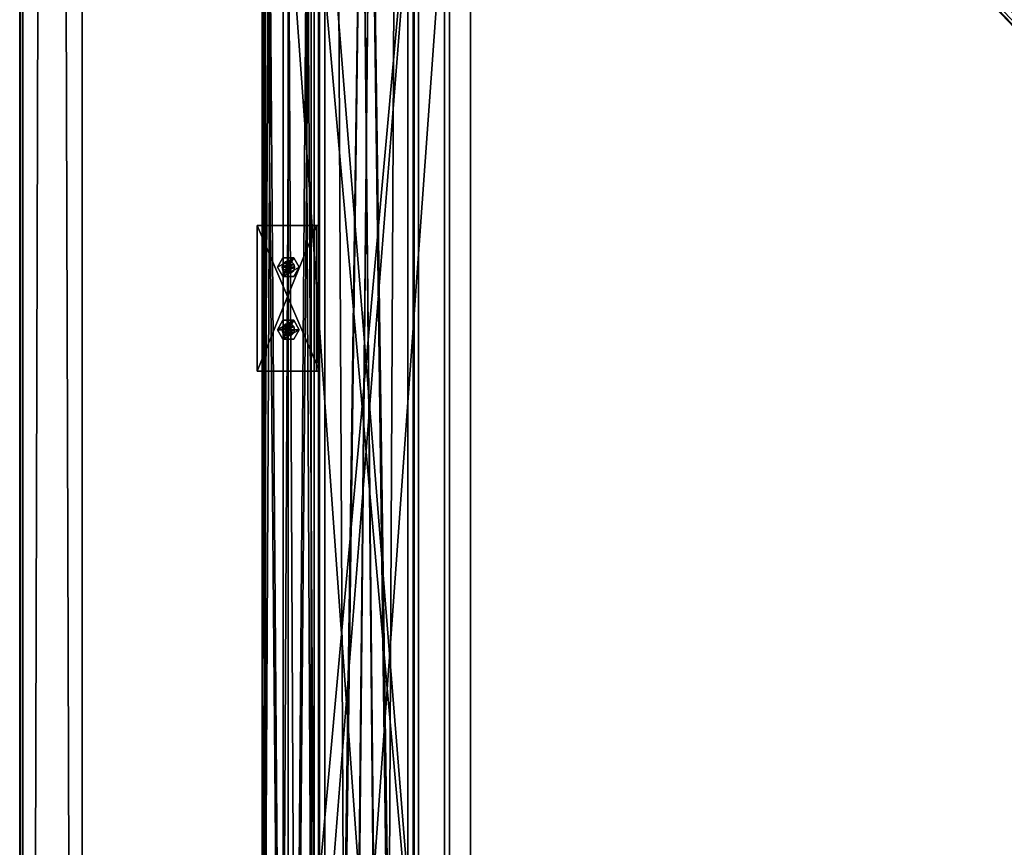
# Model space of a CAD drawing. Header units: millimetres. Extents: x -333 to 67333, y -930 to 39730.
# Tile 587 of 656: x -333 to 613, y 23726 to 24521. Entities that reach past the tile are written whole.
import ezdxf

# ---------------------------------------------------------------- set-up
doc = ezdxf.new("R2010")
doc.units = ezdxf.units.MM
for name, color, linetype in [('13', 7, 'Continuous'), ('3', 7, 'Continuous'), ('4', 7, 'Continuous'), ('5', 7, 'Continuous'), ('6', 7, 'Continuous'), ('95', 7, 'Continuous'), ('99', 7, 'Continuous')]:
    doc.layers.add(name, color=color, linetype=linetype)

msp = doc.modelspace()

# ---------------------------------------------------------------- meshes
at = {"layer": '13', "color": 30}
mesh = msp.add_polyface(dxfattribs=at)
corners = [(-332.99, 19390.98, 7560.75), (-332.99, 19378.52, 7502.06), (-332.99, 39710.84, 3185.56), (-332.99, 39723.3, 3244.25), (-329.99, 19378.52, 7502.06), (-329.99, 39710.84, 3185.56), (-329.99, 19390.35, 7557.82), (-329.99, 39722.68, 3241.32), (-272.99, 19390.35, 7557.82), (-272.99, 39722.68, 3241.32), (-272.99, 19390.98, 7560.75), (-272.99, 39723.3, 3244.25)]
mesh.append_faces([[corners[k] for k in face] for face in [(0, 2, 3, 3), (1, 5, 2, 2), (4, 7, 5, 5), (6, 9, 7, 7), (8, 11, 9, 9), (10, 3, 11, 11), (0, 4, 1, 1), (8, 0, 10, 10), (7, 2, 5, 5)]], dxfattribs={"vtx0": -1, "color": 30})
mesh.append_faces([[corners[k] for k in face] for face in [(4, 0, 6, 6), (6, 0, 8, 8), (3, 7, 11, 11)]], dxfattribs={"vtx0": -1, "vtx1": -1, "color": 30})
mesh.append_faces([[corners[k] for k in face] for face in [(7, 3, 2, 2)]], dxfattribs={"vtx0": -1, "vtx2": -1, "vtx3": -1, "color": 30})
mesh.append_faces([[corners[k] for k in face] for face in [(9, 11, 7, 7)]], dxfattribs={"vtx1": -1, "color": 30})
mesh.append_faces([[corners[k] for k in face] for face in [(0, 1, 2, 2), (1, 4, 5, 5), (4, 6, 7, 7), (6, 8, 9, 9), (8, 10, 11, 11), (10, 0, 3, 3)]], dxfattribs={"vtx2": -1, "vtx3": -1, "color": 30})
mesh = msp.add_polyface(dxfattribs=at)
corners = [(-50.06, 32280.5, 4450), (-50.06, 32280.5, 4370), (-50.06, 23554.7, 4370), (-50.06, 23554.7, 4450), (-100.06, 32280.5, 4450), (-100.06, 23554.7, 4450), (-100.06, 32280.5, 4370), (-100.06, 23554.7, 4370), (-97.06, 23554.7, 4373), (-53.06, 23554.7, 4373), (-53.06, 23554.7, 4447), (-97.06, 23554.7, 4447), (-53.06, 32280.5, 4373), (-53.06, 32280.5, 4447), (-97.06, 32280.5, 4373), (-97.06, 32280.5, 4447)]
mesh.append_faces([[corners[k] for k in face] for face in [(0, 2, 3, 3), (4, 3, 5, 5), (6, 5, 7, 7), (12, 10, 9, 9), (14, 9, 8, 8), (15, 8, 11, 11), (13, 11, 10, 10), (1, 7, 2, 2)]], dxfattribs={"vtx0": -1, "color": 30})
mesh.append_faces([[corners[k] for k in face] for face in [(7, 8, 2, 2), (8, 5, 11, 11), (11, 5, 10, 10), (2, 9, 3, 3), (9, 2, 8, 8), (3, 10, 5, 5), (1, 12, 6, 6), (12, 0, 13, 13), (13, 0, 15, 15), (6, 14, 4, 4), (14, 6, 12, 12), (4, 15, 0, 0)]], dxfattribs={"vtx0": -1, "vtx1": -1, "color": 30})
mesh.append_faces([[corners[k] for k in face] for face in [(8, 7, 5, 5), (3, 9, 10, 10), (12, 1, 0, 0), (4, 14, 15, 15)]], dxfattribs={"vtx0": -1, "vtx2": -1, "vtx3": -1, "color": 30})
mesh.append_faces([[corners[k] for k in face] for face in [(0, 1, 2, 2), (4, 0, 3, 3), (6, 4, 5, 5), (12, 13, 10, 10), (14, 12, 9, 9), (15, 14, 8, 8), (13, 15, 11, 11), (1, 6, 7, 7)]], dxfattribs={"vtx2": -1, "vtx3": -1, "color": 30})
mesh = msp.add_polyface(dxfattribs=at)
corners = [(-100, 19475.03, 2980), (-50, 19475.03, 2980), (-50, 29325, 2980), (-100, 29325, 2980), (-50, 19475.03, 2983), (-50, 29325, 2983), (-97, 19475.03, 2983), (-97, 29325, 2983), (-97, 19475.03, 3030), (-97, 29325, 3030), (-100, 19475.03, 3030), (-100, 29325, 3030)]
mesh.append_faces([[corners[k] for k in face] for face in [(0, 2, 3, 3), (1, 5, 2, 2), (4, 7, 5, 5), (6, 9, 7, 7), (8, 11, 9, 9), (10, 3, 11, 11), (0, 4, 1, 1), (8, 0, 10, 10), (7, 2, 5, 5)]], dxfattribs={"vtx0": -1, "color": 30})
mesh.append_faces([[corners[k] for k in face] for face in [(4, 0, 6, 6), (6, 0, 8, 8), (3, 7, 11, 11)]], dxfattribs={"vtx0": -1, "vtx1": -1, "color": 30})
mesh.append_faces([[corners[k] for k in face] for face in [(7, 3, 2, 2)]], dxfattribs={"vtx0": -1, "vtx2": -1, "vtx3": -1, "color": 30})
mesh.append_faces([[corners[k] for k in face] for face in [(9, 11, 7, 7)]], dxfattribs={"vtx1": -1, "color": 30})
mesh.append_faces([[corners[k] for k in face] for face in [(0, 1, 2, 2), (1, 4, 5, 5), (4, 6, 7, 7), (6, 8, 9, 9), (8, 10, 11, 11), (10, 0, 3, 3)]], dxfattribs={"vtx2": -1, "vtx3": -1, "color": 30})
mesh = msp.add_polyface(dxfattribs=at)
corners = [(-50.06, 25223.33, 5870), (-100.06, 25223.33, 5870), (-100.06, 19405, 5870), (-50.06, 19405, 5870), (-50.06, 25223.33, 5950), (-50.06, 19405, 5950), (-100.06, 25223.33, 5950), (-100.06, 19405, 5950), (-97.06, 19405, 5873), (-53.06, 19405, 5873), (-53.06, 19405, 5947), (-97.06, 19405, 5947), (-53.06, 25223.33, 5873), (-53.06, 25223.33, 5947), (-97.06, 25223.33, 5873), (-97.06, 25223.33, 5947)]
mesh.append_faces([[corners[k] for k in face] for face in [(0, 2, 3, 3), (4, 3, 5, 5), (6, 5, 7, 7), (1, 7, 2, 2), (12, 10, 9, 9), (14, 9, 8, 8), (15, 8, 11, 11), (13, 11, 10, 10)]], dxfattribs={"vtx0": -1, "color": 30})
mesh.append_faces([[corners[k] for k in face] for face in [(2, 8, 3, 3), (8, 7, 11, 11), (11, 7, 10, 10), (3, 9, 5, 5), (9, 3, 8, 8), (5, 10, 7, 7), (0, 12, 1, 1), (12, 4, 13, 13), (13, 4, 15, 15), (1, 14, 6, 6), (14, 1, 12, 12), (6, 15, 4, 4)]], dxfattribs={"vtx0": -1, "vtx1": -1, "color": 30})
mesh.append_faces([[corners[k] for k in face] for face in [(8, 2, 7, 7), (5, 9, 10, 10), (12, 0, 4, 4), (6, 14, 15, 15)]], dxfattribs={"vtx0": -1, "vtx2": -1, "vtx3": -1, "color": 30})
mesh.append_faces([[corners[k] for k in face] for face in [(0, 1, 2, 2), (4, 0, 3, 3), (6, 4, 5, 5), (1, 6, 7, 7), (12, 13, 10, 10), (14, 12, 9, 9), (15, 14, 8, 8), (13, 15, 11, 11)]], dxfattribs={"vtx2": -1, "vtx3": -1, "color": 30})
mesh = msp.add_polyface(dxfattribs=at)
corners = [(-45, 24323.36, 4370.08), (-45, 24323.36, 4310.08), (-45, 24183.36, 4310.08), (-45, 24183.36, 4370.08), (-48, 24323.36, 4310.08), (-48, 24183.36, 4310.08), (-48, 24323.36, 4367.08), (-48, 24183.36, 4367.08), (-105, 24323.36, 4367.08), (-105, 24183.36, 4367.08), (-105, 24323.36, 4370.08), (-105, 24183.36, 4370.08)]
mesh.append_faces([[corners[k] for k in face] for face in [(0, 2, 3, 3), (1, 5, 2, 2), (4, 7, 5, 5), (6, 9, 7, 7), (8, 11, 9, 9), (10, 3, 11, 11), (0, 4, 1, 1), (8, 0, 10, 10), (7, 2, 5, 5)]], dxfattribs={"vtx0": -1, "color": 30})
mesh.append_faces([[corners[k] for k in face] for face in [(4, 0, 6, 6), (6, 0, 8, 8), (3, 7, 11, 11)]], dxfattribs={"vtx0": -1, "vtx1": -1, "color": 30})
mesh.append_faces([[corners[k] for k in face] for face in [(7, 3, 2, 2)]], dxfattribs={"vtx0": -1, "vtx2": -1, "vtx3": -1, "color": 30})
mesh.append_faces([[corners[k] for k in face] for face in [(9, 11, 7, 7)]], dxfattribs={"vtx1": -1, "color": 30})
mesh.append_faces([[corners[k] for k in face] for face in [(0, 1, 2, 2), (1, 4, 5, 5), (4, 6, 7, 7), (6, 8, 9, 9), (8, 10, 11, 11), (10, 0, 3, 3)]], dxfattribs={"vtx2": -1, "vtx3": -1, "color": 30})
at = {"layer": '3', "color": 91}
mesh = msp.add_polyface(dxfattribs=at)
corners = [(5342.89, 19660.54, 7176.36), (5288.7, 19611.25, 7186.84), (270.25, 24889.09, 6065.05), (324.44, 24938.38, 6054.57), (5288.7, 19626.63, 7259.22), (270.25, 24904.47, 6137.43), (5342.89, 19675.93, 7248.75), (324.44, 24953.77, 6126.96), (5345.08, 19661.92, 7173), (5345.09, 19678.55, 7251.26), (326.63, 24956.39, 6129.47), (326.63, 24939.76, 6051.21), (5286.51, 19625.26, 7262.58), (268.05, 24903.1, 6140.79), (5286.51, 19608.63, 7184.33), (268.05, 24886.46, 6062.54)]
mesh.append_faces([[corners[k] for k in face] for face in [(0, 2, 3, 3), (1, 5, 2, 2), (4, 7, 5, 5), (6, 3, 7, 7), (8, 10, 11, 11), (9, 13, 10, 10), (12, 15, 13, 13), (14, 11, 15, 15)]], dxfattribs={"vtx0": -1, "color": 91})
mesh.append_faces([[corners[k] for k in face] for face in [(6, 8, 0, 0), (12, 4, 14, 14), (11, 3, 15, 15), (3, 10, 7, 7), (7, 10, 5, 5), (15, 2, 13, 13), (2, 15, 3, 3), (13, 5, 10, 10)]], dxfattribs={"vtx0": -1, "vtx1": -1, "color": 91})
mesh.append_faces([[corners[k] for k in face] for face in [(9, 6, 4, 4), (6, 9, 8, 8), (0, 8, 14, 14), (4, 12, 9, 9), (14, 4, 1, 1), (14, 1, 0, 0), (3, 11, 10, 10), (13, 2, 5, 5)]], dxfattribs={"vtx0": -1, "vtx2": -1, "vtx3": -1, "color": 91})
mesh.append_faces([[corners[k] for k in face] for face in [(0, 1, 2, 2), (1, 4, 5, 5), (4, 6, 7, 7), (6, 0, 3, 3), (8, 9, 10, 10), (9, 12, 13, 13), (12, 14, 15, 15), (14, 8, 11, 11)]], dxfattribs={"vtx2": -1, "vtx3": -1, "color": 91})
at = {"layer": '4', "color": 171}
mesh = msp.add_polyface(dxfattribs=at)
corners = [(-40, 24686.67, 5199.43), (40, 24686.67, 5199.43), (40, 23692.34, 3080), (-40, 23692.34, 3080), (40, 24614.25, 5233.41), (40, 23603.97, 3080), (-40, 24614.25, 5233.41), (-40, 23603.97, 3080), (-45, 24691.2, 5197.31), (-45, 24609.72, 5235.53), (-45, 23598.45, 3080), (-45, 23697.86, 3080), (45, 24609.72, 5235.53), (45, 23598.45, 3080), (45, 24691.2, 5197.31), (45, 23697.86, 3080)]
mesh.append_faces([[corners[k] for k in face] for face in [(0, 2, 3, 3), (1, 5, 2, 2), (4, 7, 5, 5), (6, 3, 7, 7), (8, 10, 11, 11), (9, 13, 10, 10), (12, 15, 13, 13), (14, 11, 15, 15)]], dxfattribs={"vtx0": -1, "color": 171})
mesh.append_faces([[corners[k] for k in face] for face in [(9, 6, 12, 12), (6, 8, 0, 0), (0, 8, 1, 1), (12, 4, 14, 14), (4, 12, 6, 6), (14, 1, 8, 8), (11, 3, 15, 15), (3, 10, 7, 7), (7, 10, 5, 5), (15, 2, 13, 13), (2, 15, 3, 3), (13, 5, 10, 10)]], dxfattribs={"vtx0": -1, "vtx1": -1, "color": 171})
mesh.append_faces([[corners[k] for k in face] for face in [(6, 9, 8, 8), (14, 4, 1, 1), (3, 11, 10, 10), (13, 2, 5, 5)]], dxfattribs={"vtx0": -1, "vtx2": -1, "vtx3": -1, "color": 171})
mesh.append_faces([[corners[k] for k in face] for face in [(0, 1, 2, 2), (1, 4, 5, 5), (4, 6, 7, 7), (6, 0, 3, 3), (8, 9, 10, 10), (9, 12, 13, 13), (12, 14, 15, 15), (14, 8, 11, 11)]], dxfattribs={"vtx2": -1, "vtx3": -1, "color": 171})
at = {"layer": '5', "color": 131}
mesh = msp.add_polyface(dxfattribs=at)
corners = [(-46, 29385, 2984), (46, 29385, 2984), (46, 19415.03, 2984), (-46, 19415.03, 2984), (46, 29385, 3076), (46, 19415.03, 3076), (-46, 29385, 3076), (-46, 19415.03, 3076), (-50, 29385, 2980), (-50, 29385, 3080), (-50, 19415.03, 3080), (-50, 19415.03, 2980), (50, 29385, 3080), (50, 19415.03, 3080), (50, 29385, 2980), (50, 19415.03, 2980)]
mesh.append_faces([[corners[k] for k in face] for face in [(0, 2, 3, 3), (1, 5, 2, 2), (4, 7, 5, 5), (6, 3, 7, 7), (8, 10, 11, 11), (9, 13, 10, 10), (12, 15, 13, 13), (14, 11, 15, 15)]], dxfattribs={"vtx0": -1, "color": 131})
mesh.append_faces([[corners[k] for k in face] for face in [(9, 6, 12, 12), (6, 8, 0, 0), (0, 8, 1, 1), (12, 4, 14, 14), (4, 12, 6, 6), (14, 1, 8, 8), (11, 3, 15, 15), (3, 10, 7, 7), (7, 10, 5, 5), (15, 2, 13, 13), (2, 15, 3, 3), (13, 5, 10, 10)]], dxfattribs={"vtx0": -1, "vtx1": -1, "color": 131})
mesh.append_faces([[corners[k] for k in face] for face in [(6, 9, 8, 8), (14, 4, 1, 1), (3, 11, 10, 10), (13, 2, 5, 5)]], dxfattribs={"vtx0": -1, "vtx2": -1, "vtx3": -1, "color": 131})
mesh.append_faces([[corners[k] for k in face] for face in [(0, 1, 2, 2), (1, 4, 5, 5), (4, 6, 7, 7), (6, 0, 3, 3), (8, 9, 10, 10), (9, 12, 13, 13), (12, 14, 15, 15), (14, 8, 11, 11)]], dxfattribs={"vtx2": -1, "vtx3": -1, "color": 131})
at = {"layer": '6', "color": 2}
mesh = msp.add_polyface(dxfattribs=at)
corners = [(-80, 19419.86, 7183.53), (80, 19419.86, 7183.53), (80, 30845.06, 4755.1), (-80, 30845.06, 4755.1), (-80, 19419.86, 7347.1), (-80, 30878.32, 4911.61), (80, 19419.86, 7347.1), (80, 30878.32, 4911.61), (75, 30846.1, 4759.99), (-75, 30846.1, 4759.99), (-75, 30877.28, 4906.72), (75, 30877.28, 4906.72), (-75, 19419.86, 7341.99), (75, 19419.86, 7341.99), (-75, 19419.86, 7188.64), (75, 19419.86, 7188.64)]
mesh.append_faces([[corners[k] for k in face] for face in [(0, 2, 3, 3), (4, 3, 5, 5), (6, 5, 7, 7), (1, 7, 2, 2), (12, 11, 10, 10), (14, 10, 9, 9), (15, 9, 8, 8), (13, 8, 11, 11)]], dxfattribs={"vtx0": -1, "color": 2})
mesh.append_faces([[corners[k] for k in face] for face in [(2, 8, 3, 3), (8, 7, 11, 11), (11, 7, 10, 10), (3, 9, 5, 5), (9, 3, 8, 8), (5, 10, 7, 7), (4, 12, 0, 0), (12, 6, 13, 13), (13, 6, 15, 15), (0, 14, 1, 1), (14, 0, 12, 12), (1, 15, 6, 6)]], dxfattribs={"vtx0": -1, "vtx1": -1, "color": 2})
mesh.append_faces([[corners[k] for k in face] for face in [(8, 2, 7, 7), (5, 9, 10, 10), (12, 4, 6, 6), (1, 14, 15, 15)]], dxfattribs={"vtx0": -1, "vtx2": -1, "vtx3": -1, "color": 2})
mesh.append_faces([[corners[k] for k in face] for face in [(0, 1, 2, 2), (4, 0, 3, 3), (6, 4, 5, 5), (1, 6, 7, 7), (12, 13, 11, 11), (14, 12, 10, 10), (15, 14, 9, 9), (13, 15, 8, 8)]], dxfattribs={"vtx2": -1, "vtx3": -1, "color": 2})
at = {"layer": '95', "color": 20}
mesh = msp.add_polyface(dxfattribs=at)
corners = [(-81, 24283.36, 4450), (-80.2, 24280.36, 4450), (-80.2, 24280.36, 4367.08), (-81, 24283.36, 4367.08), (-78, 24278.17, 4450), (-78, 24278.17, 4367.08), (-75, 24277.36, 4450), (-75, 24277.36, 4367.08), (-72, 24278.17, 4450), (-72, 24278.17, 4367.08), (-69.8, 24280.36, 4450), (-69.8, 24280.36, 4367.08), (-69, 24283.36, 4450), (-69, 24283.36, 4367.08), (-69.8, 24286.36, 4450), (-69.8, 24286.36, 4367.08), (-72, 24288.56, 4450), (-72, 24288.56, 4367.08), (-75, 24289.36, 4450), (-75, 24289.36, 4367.08), (-78, 24288.56, 4450), (-78, 24288.56, 4367.08), (-80.2, 24286.36, 4450), (-80.2, 24286.36, 4367.08), (-85.39, 24283.36, 4367.08), (-80.2, 24274.36, 4367.08), (-80.2, 24274.36, 4359.58), (-85.39, 24283.36, 4359.58), (-69.8, 24274.36, 4367.08), (-69.8, 24274.36, 4359.58), (-64.61, 24283.36, 4367.08), (-64.61, 24283.36, 4359.58), (-69.8, 24292.36, 4367.08), (-69.8, 24292.36, 4359.58), (-80.2, 24292.36, 4367.08), (-80.2, 24292.36, 4359.58), (-85.39, 24283.36, 4457.5), (-80.2, 24274.36, 4457.5), (-80.2, 24274.36, 4450), (-85.39, 24283.36, 4450), (-69.8, 24274.36, 4457.5), (-69.8, 24274.36, 4450), (-64.61, 24283.36, 4457.5), (-64.61, 24283.36, 4450), (-69.8, 24292.36, 4457.5), (-69.8, 24292.36, 4450), (-80.2, 24292.36, 4457.5), (-80.2, 24292.36, 4450), (-81, 24223.36, 4450), (-80.2, 24220.36, 4450), (-80.2, 24220.36, 4367.08), (-81, 24223.36, 4367.08), (-78, 24218.17, 4450), (-78, 24218.17, 4367.08), (-75, 24217.36, 4450), (-75, 24217.36, 4367.08), (-72, 24218.17, 4450), (-72, 24218.17, 4367.08), (-69.8, 24220.36, 4450), (-69.8, 24220.36, 4367.08), (-69, 24223.36, 4450), (-69, 24223.36, 4367.08), (-69.8, 24226.36, 4450), (-69.8, 24226.36, 4367.08), (-72, 24228.56, 4450), (-72, 24228.56, 4367.08), (-75, 24229.36, 4450), (-75, 24229.36, 4367.08), (-78, 24228.56, 4450), (-78, 24228.56, 4367.08), (-80.2, 24226.36, 4450), (-80.2, 24226.36, 4367.08), (-85.39, 24223.36, 4367.08), (-80.2, 24214.36, 4367.08), (-80.2, 24214.36, 4359.58), (-85.39, 24223.36, 4359.58), (-69.8, 24214.36, 4367.08), (-69.8, 24214.36, 4359.58), (-64.61, 24223.36, 4367.08), (-64.61, 24223.36, 4359.58), (-69.8, 24232.36, 4367.08), (-69.8, 24232.36, 4359.58), (-80.2, 24232.36, 4367.08), (-80.2, 24232.36, 4359.58), (-85.39, 24223.36, 4457.5), (-80.2, 24214.36, 4457.5), (-80.2, 24214.36, 4450), (-85.39, 24223.36, 4450), (-69.8, 24214.36, 4457.5), (-69.8, 24214.36, 4450), (-64.61, 24223.36, 4457.5), (-64.61, 24223.36, 4450), (-69.8, 24232.36, 4457.5), (-69.8, 24232.36, 4450), (-80.2, 24232.36, 4457.5), (-80.2, 24232.36, 4450)]
mesh.append_faces([[corners[k] for k in face] for face in [(0, 2, 3, 3), (1, 5, 2, 2), (4, 7, 5, 5), (6, 9, 7, 7), (8, 11, 9, 9), (10, 13, 11, 11), (12, 15, 13, 13), (14, 17, 15, 15), (16, 19, 17, 17), (18, 21, 19, 19), (20, 23, 21, 21), (22, 3, 23, 23), (6, 10, 8, 8), (16, 20, 18, 18), (23, 19, 21, 21), (11, 7, 9, 9), (24, 26, 27, 27), (25, 29, 26, 26), (28, 31, 29, 29), (30, 33, 31, 31), (32, 35, 33, 33), (34, 27, 35, 35), (25, 30, 28, 28), (32, 24, 34, 34), (27, 33, 35, 35), (31, 26, 29, 29), (36, 38, 39, 39), (37, 41, 38, 38), (40, 43, 41, 41), (42, 45, 43, 43), (44, 47, 45, 45), (46, 39, 47, 47), (37, 42, 40, 40), (44, 36, 46, 46), (39, 45, 47, 47), (43, 38, 41, 41), (48, 50, 51, 51), (49, 53, 50, 50), (52, 55, 53, 53), (54, 57, 55, 55), (56, 59, 57, 57), (58, 61, 59, 59), (60, 63, 61, 61), (62, 65, 63, 63), (64, 67, 65, 65), (66, 69, 67, 67), (68, 71, 69, 69), (70, 51, 71, 71), (54, 58, 56, 56), (64, 68, 66, 66), (71, 67, 69, 69), (59, 55, 57, 57), (72, 74, 75, 75), (73, 77, 74, 74), (76, 79, 77, 77), (78, 81, 79, 79), (80, 83, 81, 81), (82, 75, 83, 83), (73, 78, 76, 76), (80, 72, 82, 82), (75, 81, 83, 83), (79, 74, 77, 77), (84, 86, 87, 87), (85, 89, 86, 86), (88, 91, 89, 89), (90, 93, 91, 91), (92, 95, 93, 93), (94, 87, 95, 95), (85, 90, 88, 88), (92, 84, 94, 94), (87, 93, 95, 95), (91, 86, 89, 89)]], dxfattribs={"vtx0": -1, "color": 20})
mesh.append_faces([[corners[k] for k in face] for face in [(10, 4, 12, 12), (12, 0, 14, 14), (14, 0, 16, 16), (19, 23, 17, 17), (17, 3, 15, 15), (15, 2, 13, 13), (13, 5, 11, 11), (30, 25, 32, 32), (33, 26, 31, 31), (42, 37, 44, 44), (45, 38, 43, 43), (58, 49, 60, 60), (60, 49, 62, 62), (62, 70, 64, 64), (67, 71, 65, 65), (65, 51, 63, 63), (63, 50, 61, 61), (61, 53, 59, 59), (78, 72, 80, 80), (81, 74, 79, 79), (90, 84, 92, 92), (93, 86, 91, 91)]], dxfattribs={"vtx0": -1, "vtx1": -1, "color": 20})
mesh.append_faces([[corners[k] for k in face] for face in [(10, 6, 4, 4), (12, 4, 1, 1), (12, 1, 0, 0), (16, 0, 22, 22), (16, 22, 20, 20), (17, 23, 3, 3), (15, 3, 2, 2), (13, 2, 5, 5), (11, 5, 7, 7), (32, 25, 24, 24), (33, 27, 26, 26), (44, 37, 36, 36), (45, 39, 38, 38), (58, 54, 52, 52), (58, 52, 49, 49), (62, 49, 48, 48), (62, 48, 70, 70), (64, 70, 68, 68), (65, 71, 51, 51), (63, 51, 50, 50), (61, 50, 53, 53), (59, 53, 55, 55), (78, 73, 72, 72), (81, 75, 74, 74), (90, 85, 84, 84), (93, 87, 86, 86)]], dxfattribs={"vtx0": -1, "vtx2": -1, "vtx3": -1, "color": 20})
mesh.append_faces([[corners[k] for k in face] for face in [(0, 1, 2, 2), (1, 4, 5, 5), (4, 6, 7, 7), (6, 8, 9, 9), (8, 10, 11, 11), (10, 12, 13, 13), (12, 14, 15, 15), (14, 16, 17, 17), (16, 18, 19, 19), (18, 20, 21, 21), (20, 22, 23, 23), (22, 0, 3, 3), (24, 25, 26, 26), (25, 28, 29, 29), (28, 30, 31, 31), (30, 32, 33, 33), (32, 34, 35, 35), (34, 24, 27, 27), (36, 37, 38, 38), (37, 40, 41, 41), (40, 42, 43, 43), (42, 44, 45, 45), (44, 46, 47, 47), (46, 36, 39, 39), (48, 49, 50, 50), (49, 52, 53, 53), (52, 54, 55, 55), (54, 56, 57, 57), (56, 58, 59, 59), (58, 60, 61, 61), (60, 62, 63, 63), (62, 64, 65, 65), (64, 66, 67, 67), (66, 68, 69, 69), (68, 70, 71, 71), (70, 48, 51, 51), (72, 73, 74, 74), (73, 76, 77, 77), (76, 78, 79, 79), (78, 80, 81, 81), (80, 82, 83, 83), (82, 72, 75, 75), (84, 85, 86, 86), (85, 88, 89, 89), (88, 90, 91, 91), (90, 92, 93, 93), (92, 94, 95, 95), (94, 84, 87, 87)]], dxfattribs={"vtx2": -1, "vtx3": -1, "color": 20})
at = {"layer": '99', "color": 7}
mesh = msp.add_polyface(dxfattribs=at)
corners = [(100, 1810, 1000), (-100, 1810, 1000), (-100, 4590, 1000), (100, 4590, 1000), (100, 1810, 2280), (-100, 1810, 2280), (100, 4590, 2280), (-100, 4590, 2280), (100, 0, 2950), (-100, 0, 2950), (-100, 38800, 2950), (100, 38800, 2950), (100, 38800, -700), (-100, 38800, -700), (-100, 0, -700), (100, 0, -700), (100, 36990, 2280), (-100, 36990, 2280), (-100, 34210, 2280), (100, 34210, 2280), (-100, 34210, 1000), (100, 34210, 1000), (-100, 36990, 1000), (100, 36990, 1000), (100, 19847.42, 2200), (-100, 19847.42, 2200), (-100, 18949.94, 2200), (100, 18949.94, 2200), (-100, 18949.94, 100), (100, 18949.94, 100), (-100, 19847.42, 100), (100, 19847.42, 100), (100, 30990, 2280), (-100, 30990, 2280), (-100, 28210, 2280), (100, 28210, 2280), (-100, 28210, 1000), (100, 28210, 1000), (-100, 30990, 1000), (100, 30990, 1000), (100, 24990, 2280), (-100, 24990, 2280), (-100, 22210, 2280), (100, 22210, 2280), (-100, 22210, 1000), (100, 22210, 1000), (-100, 24990, 1000), (100, 24990, 1000), (100, 16590, 2280), (-100, 16590, 2280), (-100, 13810, 2280), (100, 13810, 2280), (-100, 13810, 1000), (100, 13810, 1000), (-100, 16590, 1000), (100, 16590, 1000), (100, 10590, 1000), (100, 10590, 2280), (100, 7810, 2280), (100, 7810, 1000), (-100, 7810, 2280), (-100, 7810, 1000), (-100, 10590, 1000), (-100, 10590, 2280)]
mesh.append_faces([[corners[k] for k in face] for face in [(0, 2, 3, 3), (4, 1, 0, 0), (6, 5, 4, 4), (3, 7, 6, 6), (8, 10, 11, 11), (12, 10, 13, 13), (14, 12, 13, 13), (8, 14, 9, 9), (16, 18, 19, 19), (19, 20, 21, 21), (21, 22, 23, 23), (23, 17, 16, 16), (24, 26, 27, 27), (27, 28, 29, 29), (29, 30, 31, 31), (31, 25, 24, 24), (32, 34, 35, 35), (35, 36, 37, 37), (37, 38, 39, 39), (39, 33, 32, 32), (40, 42, 43, 43), (43, 44, 45, 45), (45, 46, 47, 47), (47, 41, 40, 40), (48, 50, 51, 51), (51, 52, 53, 53), (53, 54, 55, 55), (55, 49, 48, 48), (58, 61, 59, 59), (59, 62, 56, 56), (56, 63, 57, 57), (57, 60, 58, 58)]], dxfattribs={"vtx0": -1, "color": 7})
mesh.append_faces([[corners[k] for k in face] for face in [(29, 55, 27, 27), (55, 56, 53, 53), (27, 48, 24, 24), (15, 29, 12, 12), (0, 8, 4, 4), (4, 8, 6, 6), (58, 8, 57, 57), (51, 8, 48, 48), (43, 8, 40, 40), (35, 8, 32, 32), (19, 8, 16, 16), (12, 23, 11, 11), (31, 12, 29, 29), (23, 39, 21, 21), (11, 16, 8, 8), (32, 21, 39, 39), (21, 32, 19, 19), (40, 37, 47, 47), (37, 40, 35, 35), (24, 45, 31, 31), (45, 24, 43, 43), (57, 53, 56, 56), (53, 57, 51, 51), (6, 59, 3, 3), (59, 6, 58, 58), (42, 25, 44, 44), (25, 42, 26, 26), (44, 30, 46, 46), (36, 30, 38, 38), (20, 30, 22, 22), (9, 5, 10, 10), (5, 14, 1, 1), (1, 14, 2, 2), (61, 14, 62, 62), (52, 14, 54, 54), (28, 14, 30, 30), (10, 17, 13, 13), (17, 33, 18, 18), (13, 30, 14, 14), (38, 18, 33, 33), (18, 38, 20, 20), (46, 34, 41, 41), (34, 46, 36, 36), (26, 54, 28, 28), (62, 50, 63, 63), (50, 62, 52, 52), (2, 60, 7, 7), (60, 2, 61, 61)]], dxfattribs={"vtx0": -1, "vtx1": -1, "color": 7})
mesh.append_faces([[corners[k] for k in face] for face in [(55, 29, 0, 0), (55, 3, 59, 59), (29, 15, 0, 0), (6, 8, 58, 58), (57, 8, 51, 51), (48, 8, 43, 43), (40, 8, 35, 35), (32, 8, 19, 19), (23, 12, 31, 31), (23, 31, 45, 45), (23, 47, 37, 37), (43, 24, 48, 48), (46, 30, 36, 36), (38, 30, 20, 20), (2, 14, 61, 61), (62, 14, 52, 52), (54, 14, 28, 28), (17, 10, 5, 5), (17, 7, 60, 60), (17, 63, 50, 50), (17, 49, 42, 42), (17, 41, 34, 34), (13, 22, 30, 30), (49, 26, 42, 42)]], dxfattribs={"vtx0": -1, "vtx1": -1, "vtx2": -1, "vtx3": -1, "color": 7})
mesh.append_faces([[corners[k] for k in face] for face in [(55, 0, 3, 3), (55, 59, 56, 56), (27, 55, 48, 48), (0, 15, 8, 8), (23, 45, 47, 47), (23, 37, 39, 39), (11, 23, 16, 16), (44, 25, 30, 30), (5, 9, 14, 14), (17, 5, 7, 7), (17, 60, 63, 63), (17, 50, 49, 49), (17, 42, 41, 41), (17, 34, 33, 33), (13, 17, 22, 22), (26, 49, 54, 54)]], dxfattribs={"vtx0": -1, "vtx2": -1, "vtx3": -1, "color": 7})
mesh.append_faces([[corners[k] for k in face] for face in [(0, 1, 2, 2), (4, 5, 1, 1), (6, 7, 5, 5), (3, 2, 7, 7), (8, 9, 10, 10), (12, 11, 10, 10), (14, 15, 12, 12), (8, 15, 14, 14), (16, 17, 18, 18), (19, 18, 20, 20), (21, 20, 22, 22), (23, 22, 17, 17), (24, 25, 26, 26), (27, 26, 28, 28), (29, 28, 30, 30), (31, 30, 25, 25), (32, 33, 34, 34), (35, 34, 36, 36), (37, 36, 38, 38), (39, 38, 33, 33), (40, 41, 42, 42), (43, 42, 44, 44), (45, 44, 46, 46), (47, 46, 41, 41), (48, 49, 50, 50), (51, 50, 52, 52), (53, 52, 54, 54), (55, 54, 49, 49), (58, 60, 61, 61), (59, 61, 62, 62), (56, 62, 63, 63), (57, 63, 60, 60)]], dxfattribs={"vtx2": -1, "vtx3": -1, "color": 7})

doc.saveas('drawing.dxf')
